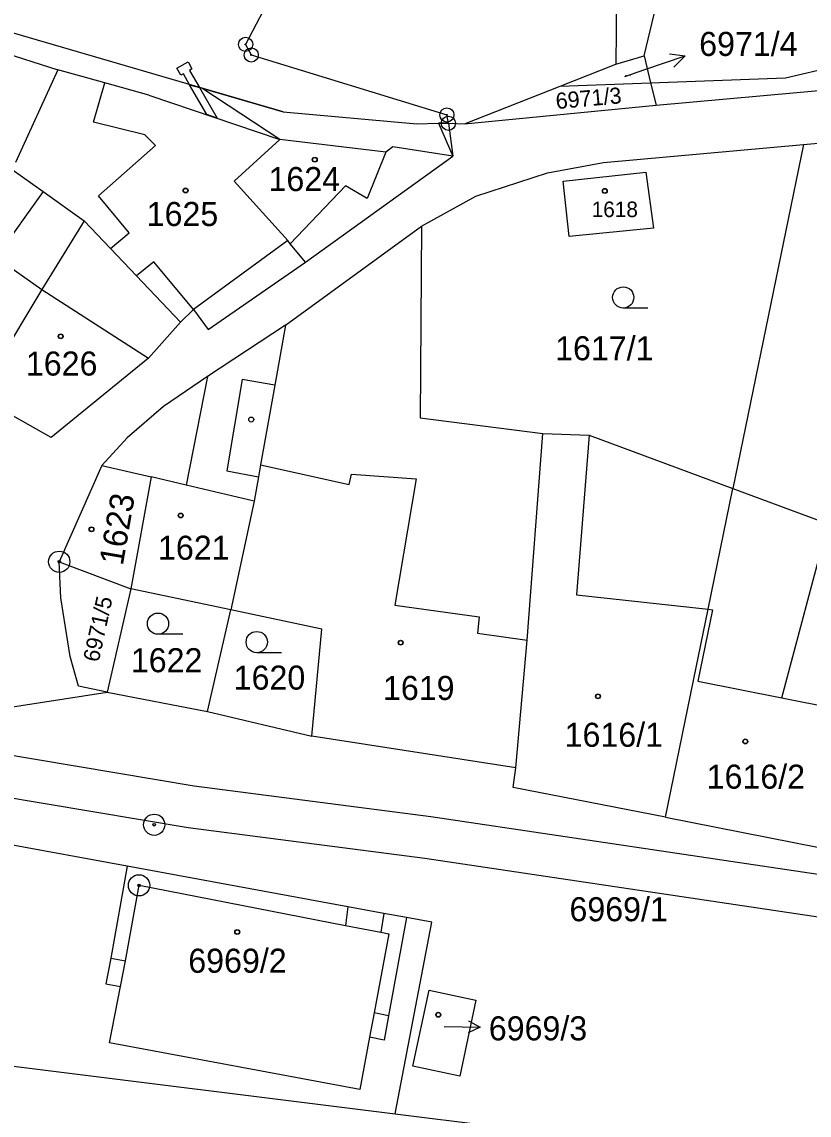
# Model space of a CAD drawing. Extents: x -593183 to -588034, y -1130415 to -1124994.
# Drawn here: x -589618 to -589562.4, y -1129493.8 to -1129416.6 of the extents above; entities that cross this region are included whole.
import ezdxf

# ---------------------------------------------------------------- set-up
doc = ezdxf.new("R2010")
doc.units = 0
for name, color, linetype in [('Vrstva 1', 7, 'Continuous'), ('Vrstva 16', 7, 'Continuous'), ('Vrstva 18', 7, 'Continuous'), ('Vrstva 19', 7, 'Continuous'), ('Vrstva 24', 7, 'Continuous'), ('Vrstva 25', 7, 'Continuous'), ('Vrstva 27', 7, 'Continuous'), ('Vrstva 4', 7, 'Continuous')]:
    doc.layers.add(name, color=color, linetype=linetype)

msp = doc.modelspace()

# ---------------------------------------------------------------- linework, layer by layer
at = {"layer": 'Vrstva 1'}
for p, q in [((-589596.62, -1129407.53), (-589602.21, -1129418.16)), ((-589574.05, -1129418.97), (-589571.6, -1129408.78)), ((-589575.95, -1129409.09), (-589576.03, -1129419.56)), ((-589599.56, -1129422.94), (-589624.51, -1129415.64)), ((-589564.06, -1129420.52), (-589545.63, -1129416.25)), ((-589602.21, -1129418.16), (-589601.81, -1129418.91)), ((-589620.95, -1129418.21), (-589615.47, -1129419.97)), ((-589601.81, -1129418.91), (-589587.98, -1129423.15)), ((-589579.98, -1129421.12), (-589576.03, -1129419.56)), ((-589576.03, -1129419.56), (-589574.05, -1129418.97)), ((-589574.05, -1129418.97), (-589573.58, -1129420.88)), ((-589615.47, -1129419.97), (-589618.48, -1129426.5)), ((-589612.17, -1129420.88), (-589615.47, -1129419.97)), ((-589609.04, -1129421.74), (-589612.17, -1129420.88)), ((-589586.73, -1129423.78), (-589579.98, -1129421.12)), ((-589579.98, -1129421.12), (-589573.58, -1129420.88)), ((-589573.58, -1129420.88), (-589564.06, -1129420.52)), ((-589573.58, -1129420.88), (-589573.18, -1129422.46)), ((-589573.18, -1129422.46), (-589558.25, -1129421.11)), ((-589609.04, -1129421.74), (-589599.78, -1129424.88)), ((-589586.73, -1129423.78), (-589573.18, -1129422.46)), ((-589599.56, -1129422.94), (-589590.11, -1129423.78)), ((-589587.88, -1129423.74), (-589587.98, -1129423.15)), ((-589590.11, -1129423.78), (-589588.58, -1129423.72)), ((-589587.88, -1129423.74), (-589588.58, -1129423.72)), ((-589587.88, -1129423.74), (-589586.73, -1129423.78)), ((-589603.01, -1129427.84), (-589599.78, -1129424.88)), ((-589592.3, -1129425.77), (-589599.78, -1129424.88)), ((-589562.78, -1129425.24), (-589560.98, -1129425.08)), ((-589591.81, -1129425.4), (-589592.3, -1129425.77)), ((-589587.56, -1129426.07), (-589591.81, -1129425.4)), ((-589576.92, -1129426.51), (-589562.78, -1129425.24)), ((-589562.78, -1129425.24), (-589567.77, -1129449.56)), ((-589597.97, -1129433.56), (-589587.56, -1129426.07)), ((-589580.87, -1129427.23), (-589576.92, -1129426.51)), ((-589618.71, -1129427), (-589616.51, -1129428.57)), ((-589585.94, -1129428.89), (-589580.87, -1129427.23)), ((-589579.76, -1129427.83), (-589573.91, -1129427.19)), ((-589573.91, -1129427.19), (-589573.38, -1129431.15)), ((-589599.22, -1129432.02), (-589603.01, -1129427.84)), ((-589579.33, -1129431.73), (-589579.76, -1129427.83)), ((-589616.51, -1129428.57), (-589613.62, -1129430.63)), ((-589589.77, -1129431.02), (-589585.94, -1129428.89)), ((-589613.62, -1129430.63), (-589616.61, -1129435.48)), ((-589613.62, -1129430.63), (-589611.77, -1129432.58)), ((-589599.4, -1129438.01), (-589589.77, -1129431.02)), ((-589589.77, -1129431.02), (-589589.87, -1129444.56)), ((-589573.38, -1129431.15), (-589579.33, -1129431.73)), ((-589599.07, -1129432.27), (-589599.22, -1129432.02)), ((-589611.77, -1129432.58), (-589609.91, -1129434.53)), ((-589597.97, -1129433.56), (-589599.07, -1129432.27)), ((-589604.86, -1129438.31), (-589597.97, -1129433.56)), ((-589609.91, -1129434.53), (-589606.81, -1129437.8)), ((-589616.61, -1129435.48), (-589621.15, -1129443.03)), ((-589606.81, -1129437.8), (-589605.89, -1129436.91)), ((-589605.89, -1129436.91), (-589604.86, -1129438.31)), ((-589606.81, -1129437.8), (-589609.08, -1129440.33)), ((-589599.4, -1129438.01), (-589604.91, -1129441.63)), ((-589599.4, -1129438.01), (-589600.15, -1129442.25)), ((-589609.08, -1129440.33), (-589615.95, -1129445.94)), ((-589604.91, -1129441.63), (-589608.01, -1129443.75)), ((-589604.91, -1129441.63), (-589606.4, -1129449.32)), ((-589600.15, -1129442.25), (-589601.15, -1129447.88)), ((-589615.95, -1129445.94), (-589621.15, -1129443.03)), ((-589608.01, -1129443.75), (-589610.59, -1129445.96)), ((-589589.87, -1129444.56), (-589581.21, -1129445.67)), ((-589610.59, -1129445.96), (-589612.37, -1129447.92)), ((-589582.3, -1129460.27), (-589581.21, -1129445.67)), ((-589581.21, -1129445.67), (-589577.93, -1129445.79)), ((-589577.93, -1129445.79), (-589567.77, -1129449.56)), ((-589612.37, -1129447.92), (-589615.38, -1129454.73)), ((-589601.15, -1129447.88), (-589601.3, -1129448.72)), ((-589608.89, -1129448.74), (-589610.33, -1129456.64)), ((-589606.4, -1129449.32), (-589608.89, -1129448.74)), ((-589601.3, -1129448.72), (-589601.61, -1129450.44)), ((-589569.52, -1129458.09), (-589567.77, -1129449.56)), ((-589567.77, -1129449.56), (-589561.04, -1129452.05)), ((-589601.61, -1129450.44), (-589603.26, -1129458.13)), ((-589615.28, -1129457.29), (-589615.38, -1129454.73)), ((-589615.38, -1129454.73), (-589610.33, -1129456.64)), ((-589610.33, -1129456.64), (-589612, -1129463.96)), ((-589603.26, -1129458.13), (-589610.33, -1129456.64)), ((-589614.6, -1129461.43), (-589615.28, -1129457.29)), ((-589604.91, -1129465.32), (-589603.26, -1129458.13)), ((-589596.82, -1129459.49), (-589603.26, -1129458.13)), ((-589570.55, -1129463.12), (-589569.52, -1129458.09)), ((-589597.52, -1129467.07), (-589596.82, -1129459.49)), ((-589583.1, -1129469.3), (-589582.3, -1129460.27)), ((-589614.03, -1129463.53), (-589614.6, -1129461.43)), ((-589612, -1129463.96), (-589614.03, -1129463.53)), ((-589572.54, -1129472.79), (-589570.55, -1129463.12)), ((-589623.64, -1129465.73), (-589612, -1129463.96)), ((-589612, -1129463.96), (-589604.91, -1129465.32)), ((-589604.91, -1129465.32), (-589597.52, -1129467.07)), ((-589583.1, -1129469.3), (-589597.52, -1129467.07)), ((-589583.29, -1129470.68), (-589583.1, -1129469.3)), ((-589572.54, -1129472.79), (-589583.29, -1129470.68)), ((-589572.54, -1129472.79), (-589561.66, -1129474.92)), ((-589610.58, -1129476.25), (-589619.31, -1129474.65)), ((-589594.99, -1129479.12), (-589610.58, -1129476.25)), ((-589592.45, -1129479.59), (-589594.99, -1129479.12)), ((-589590.83, -1129479.88), (-589592.45, -1129479.59)), ((-589589.05, -1129480.21), (-589590.83, -1129479.88)), ((-589591.64, -1129493.75), (-589589.05, -1129480.21)), ((-589590.39, -1129490.39), (-589589.23, -1129485.02)), ((-589589.23, -1129485.02), (-589585.94, -1129485.73)), ((-589585.94, -1129485.73), (-589587.07, -1129491.1)), ((-589625.76, -1129489.5), (-589591.64, -1129493.75)), ((-589587.07, -1129491.1), (-589590.39, -1129490.39)), ((-589591.64, -1129493.75), (-589584.82, -1129494.6))]:
    msp.add_line(p, q, dxfattribs=at)
at = {"layer": 'Vrstva 16'}
msp.add_line((-589575.4, -1129420.42), (-589573.99, -1129419.94), dxfattribs=at)
at = {"layer": 'Vrstva 24'}
for centre, radius in [((-589602.21, -1129418.16), 0.5), ((-589602.21, -1129418.16), 0.0327), ((-589601.81, -1129418.91), 0.5), ((-589601.81, -1129418.91), 0.0327), ((-589587.98, -1129423.15), 0.5), ((-589587.88, -1129423.74), 0.5), ((-589587.98, -1129423.15), 0.0327), ((-589587.88, -1129423.74), 0.0327), ((-589615.38, -1129454.73), 0.75), ((-589615.38, -1129454.73), 0.0903), ((-589608.67, -1129473.32), 0.75), ((-589608.67, -1129473.32), 0.0903), ((-589609.74, -1129477.6), 0.75), ((-589609.74, -1129477.6), 0.0903)]:
    msp.add_circle(centre, radius, dxfattribs=at)
at = {"layer": 'Vrstva 25'}
for p, q in [((-589573.99, -1129419.94), (-589571.149, -1129418.977)), ((-589573.77, -1129436.8), (-589575.52, -1129436.8)), ((-589606.65, -1129459.86), (-589608.4, -1129459.86)), ((-589599.67, -1129461.16), (-589601.42, -1129461.16)), ((-589588.17, -1129487.57), (-589585.621, -1129487.622))]:
    msp.add_line(p, q, dxfattribs=at)
for points in [[(-589572.256, -1129418.825), (-589571.149, -1129418.977), (-589571.935, -1129419.772)], [(-589586.462, -1129487.18), (-589585.621, -1129487.622), (-589586.479, -1129488.03)]]:
    msp.add_lwpolyline(points, dxfattribs=at)
for centre, radius in [((-589597.32, -1129426.31), 0.175), ((-589597.32, -1129426.31), 0.15), ((-589606.45, -1129428.49), 0.175), ((-589606.45, -1129428.49), 0.15), ((-589576.82, -1129428.52), 0.175), ((-589576.82, -1129428.52), 0.15), ((-589575.52, -1129436.05), 0.75), ((-589615.28, -1129438.8), 0.175), ((-589615.28, -1129438.8), 0.15), ((-589601.81, -1129444.68), 0.175), ((-589606.8, -1129451.46), 0.175), ((-589606.8, -1129451.46), 0.15), ((-589613.1, -1129452.44), 0.175), ((-589613.1, -1129452.44), 0.15), ((-589608.4, -1129459.11), 0.75), ((-589601.42, -1129460.41), 0.75), ((-589591.25, -1129460.45), 0.175), ((-589591.25, -1129460.45), 0.15), ((-589577.3, -1129464.24), 0.175), ((-589577.3, -1129464.24), 0.15), ((-589566.89, -1129467.43), 0.175), ((-589566.89, -1129467.43), 0.15), ((-589602.8, -1129480.9), 0.175), ((-589602.8, -1129480.9), 0.15), ((-589588.59, -1129486.75), 0.175), ((-589588.59, -1129486.75), 0.15)]:
    msp.add_circle(centre, radius, dxfattribs=at)
at = {"layer": 'Vrstva 27'}
for p, q in [((-589607.07, -1129419.85), (-589606.28, -1129419.4)), ((-589606.28, -1129419.4), (-589606, -1129419.9)), ((-589606.78, -1129420.34), (-589607.07, -1129419.85)), ((-589606.61, -1129420.24), (-589606.78, -1129420.34)), ((-589606.17, -1129421.01), (-589606.61, -1129420.24)), ((-589606, -1129419.9), (-589606.17, -1129420)), ((-589606.17, -1129420), (-589605.47, -1129421.21)), ((-589605.47, -1129421.21), (-589606.17, -1129421.01)), ((-589604.96, -1129423.12), (-589606.17, -1129421.01)), ((-589606.17, -1129421.01), (-589605.47, -1129421.21)), ((-589605.47, -1129421.21), (-589604.22, -1129423.38)), ((-589605.3, -1129421.26), (-589599.56, -1129422.94)), ((-589599.78, -1129424.88), (-589605.3, -1129421.26)), ((-589604.22, -1129423.38), (-589604.96, -1129423.12)), ((-589599.56, -1129422.94), (-589590.11, -1129423.78)), ((-589590.11, -1129423.78), (-589588.58, -1129423.72)), ((-589588.58, -1129423.72), (-589587.88, -1129423.74)), ((-589587.88, -1129423.74), (-589587.56, -1129426.07)), ((-589592.3, -1129425.77), (-589599.78, -1129424.88)), ((-589591.81, -1129425.4), (-589592.3, -1129425.77)), ((-589587.56, -1129426.07), (-589591.81, -1129425.4)), ((-589620.21, -1129468.16), (-589605.84, -1129470.57)), ((-589605.84, -1129470.57), (-589589.12, -1129472.74)), ((-589606.28, -1129473.54), (-589620.64, -1129471.13)), ((-589589.12, -1129472.74), (-589555.94, -1129477.68)), ((-589589.55, -1129475.71), (-589606.28, -1129473.54)), ((-589556.46, -1129480.64), (-589589.55, -1129475.71))]:
    msp.add_line(p, q, dxfattribs=at)
at = {"layer": 'Vrstva 4'}
for p, q in [((-589612.97, -1129423.65), (-589612.17, -1129420.88)), ((-589609.34, -1129424.56), (-589612.97, -1129423.65)), ((-589588.58, -1129423.72), (-589587.56, -1129426.07)), ((-589608.58, -1129425.3), (-589609.34, -1129424.56)), ((-589612.61, -1129428.87), (-589608.58, -1129425.3)), ((-589592.3, -1129425.77), (-589593.61, -1129429.05)), ((-589595.15, -1129428.16), (-589599.07, -1129432.27)), ((-589593.61, -1129429.05), (-589595.15, -1129428.16)), ((-589616.51, -1129428.57), (-589619.85, -1129433.21)), ((-589610.45, -1129431.49), (-589612.61, -1129428.87)), ((-589611.77, -1129432.58), (-589610.45, -1129431.49)), ((-589599.22, -1129432.02), (-589605.89, -1129436.91)), ((-589619.85, -1129433.21), (-589616.61, -1129435.48)), ((-589608.7, -1129433.53), (-589609.91, -1129434.53)), ((-589605.89, -1129436.91), (-589608.7, -1129433.53)), ((-589616.61, -1129435.48), (-589609.08, -1129440.33)), ((-589602.46, -1129441.84), (-589603.53, -1129448.3)), ((-589600.15, -1129442.25), (-589602.46, -1129441.84)), ((-589577.93, -1129445.79), (-589578.82, -1129457.07)), ((-589612.37, -1129447.92), (-589608.89, -1129448.74)), ((-589603.53, -1129448.3), (-589601.3, -1129448.72)), ((-589601.15, -1129447.88), (-589594.88, -1129449.28)), ((-589594.88, -1129449.28), (-589594.72, -1129448.55)), ((-589594.72, -1129448.55), (-589590.16, -1129448.87)), ((-589590.16, -1129448.87), (-589591.67, -1129457.79)), ((-589601.61, -1129450.44), (-589606.4, -1129449.32)), ((-589564.3, -1129464.36), (-589561.04, -1129452.05)), ((-589578.82, -1129457.07), (-589569.52, -1129458.09)), ((-589591.67, -1129457.79), (-589585.71, -1129458.63)), ((-589569.2, -1129458.13), (-589570.24, -1129463.18)), ((-589569.52, -1129458.09), (-589569.2, -1129458.13)), ((-589585.71, -1129458.63), (-589585.82, -1129459.77)), ((-589585.82, -1129459.77), (-589582.3, -1129460.27)), ((-589570.24, -1129463.18), (-589564.3, -1129464.36)), ((-589564.3, -1129464.36), (-589559.12, -1129465.38)), ((-589610.58, -1129476.25), (-589611.74, -1129482.74)), ((-589610.71, -1129482.94), (-589609.74, -1129477.6)), ((-589609.74, -1129477.6), (-589595.16, -1129480.45)), ((-589594.99, -1129479.12), (-589595.16, -1129480.45)), ((-589592.45, -1129479.59), (-589592.64, -1129480.92)), ((-589590.83, -1129479.88), (-589592.1, -1129486.82)), ((-589595.16, -1129480.45), (-589592.64, -1129480.92)), ((-589592.09, -1129481.02), (-589593.13, -1129486.62)), ((-589592.64, -1129480.92), (-589592.09, -1129481.02)), ((-589611.74, -1129482.74), (-589612.09, -1129484.56)), ((-589611.74, -1129482.74), (-589610.71, -1129482.94)), ((-589611.06, -1129484.76), (-589610.71, -1129482.94)), ((-589612.09, -1129484.56), (-589611.06, -1129484.76)), ((-589611.83, -1129488.73), (-589611.06, -1129484.76)), ((-589593.13, -1129486.62), (-589593.45, -1129488.34)), ((-589592.1, -1129486.82), (-589593.13, -1129486.62)), ((-589592.1, -1129486.82), (-589592.42, -1129488.54)), ((-589593.45, -1129488.34), (-589594.14, -1129492.03)), ((-589592.42, -1129488.54), (-589593.45, -1129488.34)), ((-589594.14, -1129492.03), (-589611.83, -1129488.73))]:
    msp.add_line(p, q, dxfattribs=at)

# ---------------------------------------------------------------- texts
at = {"layer": 'Vrstva 16'}
for s, p in [('6971/4', (-589570.15, -1129418.98)), ('6969/3', (-589585.02, -1129488.56))]:
    msp.add_text(s, height=1.7, dxfattribs=at).set_placement(p)
at = {"layer": 'Vrstva 18'}
for s, height, p in [('6971/4', 0.1, (-589575.4, -1129420.42)), ('1617/1', 1.7, (-589580.33, -1129440.49)), ('1622', 1.7, (-589610.32, -1129462.54)), ('1620', 1.7, (-589603.05, -1129463.77)), ('6969/1', 1.7, (-589579.32, -1129480.14))]:
    msp.add_text(s, height=height, dxfattribs=at).set_placement(p)
for s, rotation, p in [('6971/3', 5.19444, (-589580.24, -1129422.74)), ('6971/5', 77.76243, (-589612.594, -1129461.876))]:
    msp.add_text(s, height=1.14, rotation=rotation, dxfattribs=at).set_placement(p)
at = {"layer": 'Vrstva 19'}
for s, height, p in [('1624', 1.7, (-589600.59, -1129428.53)), ('1625', 1.7, (-589609.2, -1129431)), ('1618', 1.1, (-589577.75, -1129430.37)), ('1626', 1.7, (-589617.74, -1129441.57)), ('1621', 1.7, (-589608.4, -1129454.59)), ('1619', 1.7, (-589592.5, -1129464.5)), ('1616/1', 1.7, (-589579.66, -1129467.81)), ('1616/2', 1.7, (-589569.62, -1129470.77)), ('6969/2', 1.7, (-589606.26, -1129483.78)), ('6969/3', 0.01, (-589588.17, -1129487.57))]:
    msp.add_text(s, height=height, dxfattribs=at).set_placement(p)
msp.add_text('1623', height=1.7, rotation=80.20332, dxfattribs=at).set_placement((-589610.89, -1129455.05))

doc.saveas('drawing.dxf')
